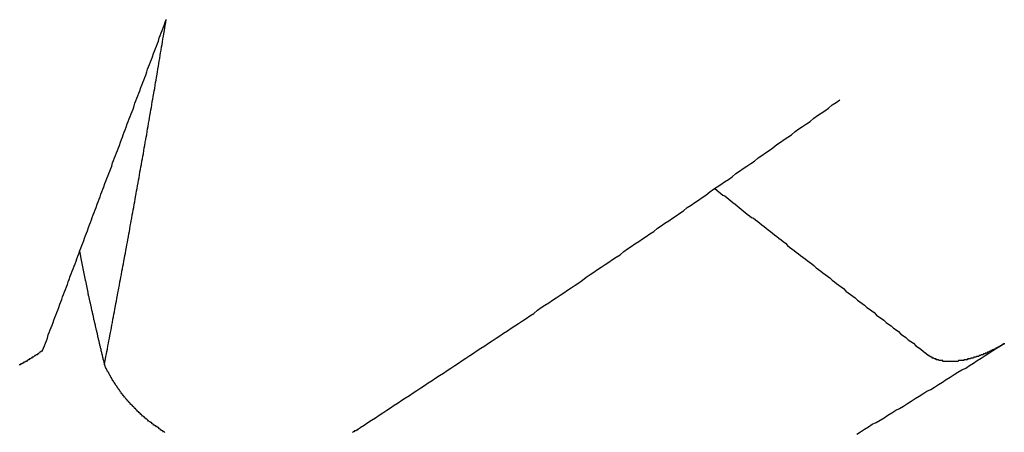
# Model space of a CAD drawing. Extents: x 1107 to 4046, y 937 to 3355.
# Tile 369 of 656: x 2136.669 to 2137.859, y 2669.334 to 2669.832. Entities that reach past the tile are written whole.
import ezdxf

# ---------------------------------------------------------------- set-up
doc = ezdxf.new("R2010")
doc.units = 0
doc.layers.add('KF_VIDA_L___C_REAR', color=7, linetype='CONTINUOUS')

# ---------------------------------------------------------------- blocks, each defined once
blk = doc.blocks.new('KF_VIDA_L___C_REAR')
at = {"layer": 'KF_VIDA_L___C_REAR'}
for points in [[(-50.2825, 980.219, 0), (-50.2813, 980.222, 0), (-50.2802, 980.225, 0), (-50.279, 980.228, 0), (-50.2779, 980.231, 0), (-50.2767, 980.234, 0), (-50.2756, 980.238, 0), (-50.2744, 980.241, 0), (-50.2733, 980.244, 0), (-50.2721, 980.247, 0), (-50.271, 980.25, 0), (-50.2698, 980.253, 0), (-50.2687, 980.256, 0), (-50.2675, 980.259, 0), (-50.2664, 980.262, 0), (-50.2652, 980.265, 0), (-50.2641, 980.268, 0), (-50.2629, 980.271, 0), (-50.2618, 980.275, 0), (-50.2606, 980.278, 0), (-50.2594, 980.281, 0), (-50.2583, 980.284, 0), (-50.2571, 980.287, 0), (-50.256, 980.29, 0), (-50.2548, 980.293, 0), (-50.2537, 980.296, 0), (-50.2525, 980.299, 0), (-50.2514, 980.302, 0), (-50.2502, 980.305, 0), (-50.249, 980.309, 0), (-50.2479, 980.312, 0), (-50.2467, 980.315, 0), (-50.2456, 980.318, 0), (-50.2444, 980.321, 0), (-50.2433, 980.324, 0), (-50.2421, 980.327, 0), (-50.2409, 980.33, 0), (-50.2398, 980.333, 0), (-50.2386, 980.336, 0), (-50.2375, 980.34, 0), (-50.2363, 980.343, 0), (-50.2351, 980.346, 0), (-50.234, 980.349, 0), (-50.2328, 980.352, 0), (-50.2317, 980.355, 0), (-50.2305, 980.358, 0), (-50.2293, 980.361, 0), (-50.2282, 980.364, 0), (-50.227, 980.368, 0), (-50.2258, 980.371, 0), (-50.2247, 980.374, 0), (-50.2235, 980.377, 0), (-50.2224, 980.38, 0), (-50.2212, 980.383, 0), (-50.22, 980.386, 0), (-50.2189, 980.389, 0), (-50.2177, 980.392, 0), (-50.2165, 980.396, 0), (-50.2154, 980.399, 0), (-50.2142, 980.402, 0), (-50.213, 980.405, 0), (-50.2119, 980.408, 0), (-50.2107, 980.411, 0), (-50.2095, 980.414, 0), (-50.2084, 980.417, 0), (-50.2072, 980.421, 0), (-50.206, 980.424, 0), (-50.2049, 980.427, 0), (-50.2037, 980.43, 0), (-50.2025, 980.433, 0), (-50.2014, 980.436, 0), (-50.2002, 980.439, 0), (-50.199, 980.442, 0), (-50.1978, 980.446, 0), (-50.1967, 980.449, 0), (-50.1955, 980.452, 0), (-50.1943, 980.455, 0), (-50.1932, 980.458, 0), (-50.192, 980.461, 0), (-50.1908, 980.464, 0), (-50.1897, 980.467, 0), (-50.1885, 980.471, 0), (-50.1873, 980.474, 0), (-50.1861, 980.477, 0), (-50.185, 980.48, 0), (-50.1838, 980.483, 0), (-50.1826, 980.486, 0), (-50.1814, 980.489, 0), (-50.1803, 980.493, 0), (-50.1791, 980.496, 0), (-50.1779, 980.499, 0), (-50.1767, 980.502, 0), (-50.1756, 980.505, 0), (-50.1744, 980.508, 0), (-50.1732, 980.511, 0), (-50.172, 980.515, 0), (-50.1709, 980.518, 0), (-50.1697, 980.521, 0), (-50.1685, 980.524, 0), (-50.1673, 980.527, 0), (-50.1662, 980.53, 0), (-50.165, 980.533, 0), (-50.1638, 980.537, 0), (-50.1626, 980.54, 0), (-50.1615, 980.543, 0), (-50.1603, 980.546, 0), (-50.1591, 980.549, 0), (-50.1579, 980.552, 0), (-50.1567, 980.556, 0), (-50.1556, 980.559, 0), (-50.1544, 980.562, 0), (-50.1532, 980.565, 0), (-50.152, 980.568, 0), (-50.1508, 980.571, 0), (-50.1497, 980.574, 0), (-50.1485, 980.578, 0), (-50.1473, 980.581, 0), (-50.1461, 980.584, 0), (-50.1449, 980.587, 0), (-50.1438, 980.59, 0), (-50.1426, 980.593, 0), (-50.1414, 980.597, 0), (-50.1402, 980.6, 0), (-50.139, 980.603, 0), (-50.1378, 980.606, 0), (-50.1367, 980.609, 0), (-50.1355, 980.612, 0), (-50.1343, 980.616, 0), (-50.1331, 980.619, 0)], [(-50.2078, 980.202, 0), (-50.2072, 980.205, 0), (-50.2066, 980.209, 0), (-50.206, 980.212, 0), (-50.2053, 980.215, 0), (-50.2047, 980.218, 0), (-50.2041, 980.221, 0), (-50.2035, 980.225, 0), (-50.2029, 980.228, 0), (-50.2023, 980.231, 0), (-50.2017, 980.234, 0), (-50.2011, 980.237, 0), (-50.2004, 980.241, 0), (-50.1998, 980.244, 0), (-50.1992, 980.247, 0), (-50.1986, 980.25, 0), (-50.198, 980.253, 0), (-50.1974, 980.257, 0), (-50.1968, 980.26, 0), (-50.1962, 980.263, 0), (-50.1956, 980.266, 0), (-50.195, 980.269, 0), (-50.1944, 980.273, 0), (-50.1938, 980.276, 0), (-50.1932, 980.279, 0), (-50.1926, 980.282, 0), (-50.192, 980.286, 0), (-50.1914, 980.289, 0), (-50.1908, 980.292, 0), (-50.1902, 980.295, 0), (-50.1896, 980.298, 0), (-50.189, 980.302, 0), (-50.1884, 980.305, 0), (-50.1878, 980.308, 0), (-50.1872, 980.311, 0), (-50.1866, 980.315, 0), (-50.186, 980.318, 0), (-50.1854, 980.321, 0), (-50.1848, 980.324, 0), (-50.1842, 980.327, 0), (-50.1836, 980.331, 0), (-50.183, 980.334, 0), (-50.1824, 980.337, 0), (-50.1818, 980.34, 0), (-50.1812, 980.344, 0), (-50.1806, 980.347, 0), (-50.18, 980.35, 0), (-50.1794, 980.353, 0), (-50.1788, 980.357, 0), (-50.1782, 980.36, 0), (-50.1776, 980.363, 0), (-50.1771, 980.366, 0), (-50.1765, 980.37, 0), (-50.1759, 980.373, 0), (-50.1753, 980.376, 0), (-50.1747, 980.379, 0), (-50.1741, 980.383, 0), (-50.1735, 980.386, 0), (-50.1729, 980.389, 0), (-50.1723, 980.392, 0), (-50.1718, 980.396, 0), (-50.1712, 980.399, 0), (-50.1706, 980.402, 0), (-50.17, 980.405, 0), (-50.1694, 980.409, 0), (-50.1688, 980.412, 0), (-50.1683, 980.415, 0), (-50.1677, 980.418, 0), (-50.1671, 980.422, 0), (-50.1665, 980.425, 0), (-50.1659, 980.428, 0), (-50.1653, 980.431, 0), (-50.1648, 980.435, 0), (-50.1642, 980.438, 0), (-50.1636, 980.441, 0), (-50.163, 980.444, 0), (-50.1625, 980.448, 0), (-50.1619, 980.451, 0), (-50.1613, 980.454, 0), (-50.1607, 980.457, 0), (-50.1601, 980.461, 0), (-50.1596, 980.464, 0), (-50.159, 980.467, 0), (-50.1584, 980.471, 0), (-50.1578, 980.474, 0), (-50.1573, 980.477, 0), (-50.1567, 980.48, 0), (-50.1561, 980.484, 0), (-50.1556, 980.487, 0), (-50.155, 980.49, 0), (-50.1544, 980.494, 0), (-50.1538, 980.497, 0), (-50.1533, 980.5, 0), (-50.1527, 980.503, 0), (-50.1521, 980.507, 0), (-50.1516, 980.51, 0), (-50.151, 980.513, 0), (-50.1504, 980.516, 0), (-50.1499, 980.52, 0), (-50.1493, 980.523, 0), (-50.1487, 980.526, 0), (-50.1482, 980.53, 0), (-50.1476, 980.533, 0), (-50.147, 980.536, 0), (-50.1465, 980.54, 0), (-50.1459, 980.543, 0), (-50.1454, 980.546, 0), (-50.1448, 980.549, 0), (-50.1442, 980.553, 0), (-50.1437, 980.556, 0), (-50.1431, 980.559, 0), (-50.1425, 980.563, 0), (-50.142, 980.566, 0), (-50.1414, 980.569, 0), (-50.1409, 980.572, 0), (-50.1403, 980.576, 0), (-50.1398, 980.579, 0), (-50.1392, 980.582, 0), (-50.1386, 980.586, 0), (-50.1381, 980.589, 0), (-50.1375, 980.592, 0), (-50.137, 980.596, 0), (-50.1364, 980.599, 0), (-50.1359, 980.602, 0), (-50.1353, 980.606, 0), (-50.1348, 980.609, 0), (-50.1342, 980.612, 0), (-50.1337, 980.615, 0), (-50.1331, 980.619, 0)], [(-49.8986, 980.126, 0), (-49.894, 980.129, 0), (-49.8894, 980.132, 0), (-49.8849, 980.135, 0), (-49.8803, 980.138, 0), (-49.8757, 980.141, 0), (-49.8712, 980.144, 0), (-49.8666, 980.147, 0), (-49.8621, 980.15, 0), (-49.8575, 980.153, 0), (-49.8529, 980.156, 0), (-49.8484, 980.159, 0), (-49.8438, 980.162, 0), (-49.8392, 980.165, 0), (-49.8347, 980.168, 0), (-49.8301, 980.171, 0), (-49.8256, 980.174, 0), (-49.821, 980.177, 0), (-49.8164, 980.18, 0), (-49.8119, 980.183, 0), (-49.8073, 980.186, 0), (-49.8028, 980.189, 0), (-49.7982, 980.192, 0), (-49.7937, 980.195, 0), (-49.7891, 980.198, 0), (-49.7845, 980.201, 0), (-49.78, 980.204, 0), (-49.7754, 980.207, 0), (-49.7709, 980.21, 0), (-49.7663, 980.213, 0), (-49.7618, 980.216, 0), (-49.7572, 980.219, 0), (-49.7527, 980.222, 0), (-49.7481, 980.225, 0), (-49.7436, 980.228, 0), (-49.739, 980.231, 0), (-49.7345, 980.234, 0), (-49.7299, 980.237, 0), (-49.7254, 980.24, 0), (-49.7208, 980.243, 0), (-49.7163, 980.246, 0), (-49.7117, 980.249, 0), (-49.7072, 980.252, 0), (-49.7026, 980.255, 0), (-49.6981, 980.258, 0), (-49.6935, 980.261, 0), (-49.689, 980.264, 0), (-49.6845, 980.268, 0), (-49.6799, 980.271, 0), (-49.6754, 980.274, 0), (-49.6708, 980.277, 0), (-49.6663, 980.28, 0), (-49.6618, 980.283, 0), (-49.6572, 980.286, 0), (-49.6527, 980.289, 0), (-49.6481, 980.292, 0), (-49.6436, 980.295, 0), (-49.6391, 980.298, 0), (-49.6345, 980.301, 0), (-49.63, 980.304, 0), (-49.6255, 980.308, 0), (-49.6209, 980.311, 0), (-49.6164, 980.314, 0), (-49.6119, 980.317, 0), (-49.6073, 980.32, 0), (-49.6028, 980.323, 0), (-49.5983, 980.326, 0), (-49.5938, 980.329, 0), (-49.5892, 980.332, 0), (-49.5847, 980.335, 0), (-49.5802, 980.339, 0), (-49.5757, 980.342, 0), (-49.5711, 980.345, 0), (-49.5666, 980.348, 0), (-49.5621, 980.351, 0), (-49.5576, 980.354, 0), (-49.553, 980.357, 0), (-49.5485, 980.36, 0), (-49.544, 980.363, 0), (-49.5395, 980.367, 0), (-49.535, 980.37, 0), (-49.5305, 980.373, 0), (-49.5259, 980.376, 0), (-49.5214, 980.379, 0), (-49.5169, 980.382, 0), (-49.5124, 980.385, 0), (-49.5079, 980.388, 0), (-49.5034, 980.392, 0), (-49.4989, 980.395, 0), (-49.4943, 980.398, 0), (-49.4898, 980.401, 0), (-49.4853, 980.404, 0), (-49.4808, 980.407, 0), (-49.4763, 980.411, 0), (-49.4718, 980.414, 0), (-49.4673, 980.417, 0), (-49.4628, 980.42, 0), (-49.4583, 980.423, 0), (-49.4538, 980.426, 0), (-49.4493, 980.429, 0), (-49.4448, 980.433, 0), (-49.4403, 980.436, 0), (-49.4358, 980.439, 0), (-49.4313, 980.442, 0), (-49.4268, 980.445, 0), (-49.4223, 980.448, 0), (-49.4178, 980.452, 0), (-49.4133, 980.455, 0), (-49.4088, 980.458, 0), (-49.4043, 980.461, 0), (-49.3999, 980.464, 0), (-49.3954, 980.468, 0), (-49.3909, 980.471, 0), (-49.3864, 980.474, 0), (-49.3819, 980.477, 0), (-49.3774, 980.48, 0), (-49.3729, 980.484, 0), (-49.3685, 980.487, 0), (-49.364, 980.49, 0), (-49.3595, 980.493, 0), (-49.355, 980.496, 0), (-49.3505, 980.5, 0), (-49.3461, 980.503, 0), (-49.3416, 980.506, 0), (-49.3371, 980.509, 0), (-49.3326, 980.512, 0), (-49.3282, 980.516, 0), (-49.3237, 980.519, 0), (-49.3192, 980.522, 0)], [(-49.47, 980.415, 0), (-49.4676, 980.413, 0), (-49.4652, 980.411, 0), (-49.4628, 980.409, 0), (-49.4604, 980.407, 0), (-49.458, 980.406, 0), (-49.4555, 980.404, 0), (-49.4531, 980.402, 0), (-49.4507, 980.4, 0), (-49.4482, 980.398, 0), (-49.4457, 980.396, 0), (-49.4433, 980.394, 0), (-49.4408, 980.392, 0), (-49.4383, 980.39, 0), (-49.4359, 980.388, 0), (-49.4334, 980.386, 0), (-49.4309, 980.384, 0), (-49.4284, 980.382, 0), (-49.4259, 980.38, 0), (-49.4234, 980.379, 0), (-49.4208, 980.377, 0), (-49.4183, 980.375, 0), (-49.4158, 980.373, 0), (-49.4133, 980.371, 0), (-49.4107, 980.369, 0), (-49.4082, 980.367, 0), (-49.4056, 980.365, 0), (-49.403, 980.363, 0), (-49.4005, 980.361, 0), (-49.3979, 980.359, 0), (-49.3953, 980.357, 0), (-49.3927, 980.355, 0), (-49.3901, 980.353, 0), (-49.3875, 980.351, 0), (-49.3849, 980.349, 0), (-49.3823, 980.346, 0), (-49.3797, 980.344, 0), (-49.377, 980.342, 0), (-49.3744, 980.34, 0), (-49.3718, 980.338, 0), (-49.3691, 980.336, 0), (-49.3665, 980.334, 0), (-49.3638, 980.332, 0), (-49.3611, 980.33, 0), (-49.3584, 980.328, 0), (-49.3558, 980.326, 0), (-49.3531, 980.324, 0), (-49.3504, 980.322, 0), (-49.3477, 980.319, 0), (-49.3449, 980.317, 0), (-49.3422, 980.315, 0), (-49.3395, 980.313, 0), (-49.3368, 980.311, 0), (-49.334, 980.309, 0), (-49.3313, 980.307, 0), (-49.3285, 980.304, 0), (-49.3257, 980.302, 0), (-49.323, 980.3, 0), (-49.3202, 980.298, 0), (-49.3174, 980.296, 0), (-49.3146, 980.294, 0), (-49.3118, 980.291, 0), (-49.309, 980.289, 0), (-49.3062, 980.287, 0), (-49.3034, 980.285, 0), (-49.3005, 980.283, 0), (-49.2977, 980.28, 0), (-49.2949, 980.278, 0), (-49.292, 980.276, 0), (-49.2891, 980.274, 0), (-49.2863, 980.271, 0), (-49.2834, 980.269, 0), (-49.2805, 980.267, 0), (-49.2776, 980.265, 0), (-49.2747, 980.262, 0), (-49.2718, 980.26, 0), (-49.2689, 980.258, 0), (-49.266, 980.256, 0), (-49.263, 980.253, 0), (-49.2601, 980.251, 0), (-49.2571, 980.249, 0), (-49.2542, 980.246, 0), (-49.2512, 980.244, 0), (-49.2483, 980.242, 0), (-49.2453, 980.239, 0), (-49.2423, 980.237, 0), (-49.2393, 980.235, 0), (-49.2363, 980.232, 0), (-49.2333, 980.23, 0), (-49.2302, 980.228, 0), (-49.2272, 980.225, 0), (-49.2242, 980.223, 0), (-49.2211, 980.221, 0), (-49.2181, 980.218, 0), (-49.215, 980.216, 0), (-49.2119, 980.213, 0)], [(-50.2378, 980.339, 0), (-50.2376, 980.338, 0), (-50.2374, 980.337, 0), (-50.2372, 980.336, 0), (-50.237, 980.335, 0), (-50.2368, 980.334, 0), (-50.2367, 980.333, 0), (-50.2365, 980.332, 0), (-50.2363, 980.331, 0), (-50.2361, 980.33, 0), (-50.2359, 980.329, 0), (-50.2357, 980.328, 0), (-50.2355, 980.327, 0), (-50.2353, 980.326, 0), (-50.2351, 980.325, 0), (-50.2349, 980.324, 0), (-50.2347, 980.323, 0), (-50.2345, 980.322, 0), (-50.2343, 980.321, 0), (-50.2341, 980.32, 0), (-50.234, 980.319, 0), (-50.2338, 980.318, 0), (-50.2336, 980.317, 0), (-50.2334, 980.316, 0), (-50.2331, 980.315, 0), (-50.2329, 980.314, 0), (-50.2327, 980.313, 0), (-50.2325, 980.312, 0), (-50.2323, 980.311, 0), (-50.2321, 980.31, 0), (-50.2319, 980.309, 0), (-50.2317, 980.308, 0), (-50.2315, 980.307, 0), (-50.2313, 980.306, 0), (-50.2311, 980.305, 0), (-50.2309, 980.304, 0), (-50.2307, 980.303, 0), (-50.2304, 980.302, 0), (-50.2302, 980.301, 0), (-50.23, 980.3, 0), (-50.2298, 980.299, 0), (-50.2296, 980.298, 0), (-50.2294, 980.297, 0), (-50.2292, 980.296, 0), (-50.2289, 980.295, 0), (-50.2287, 980.294, 0), (-50.2285, 980.293, 0), (-50.2283, 980.292, 0), (-50.2281, 980.291, 0), (-50.2278, 980.29, 0), (-50.2276, 980.288, 0), (-50.2274, 980.287, 0), (-50.2272, 980.286, 0), (-50.2269, 980.285, 0), (-50.2267, 980.284, 0), (-50.2265, 980.283, 0), (-50.2263, 980.282, 0), (-50.226, 980.281, 0), (-50.2258, 980.28, 0), (-50.2256, 980.279, 0), (-50.2253, 980.278, 0), (-50.2251, 980.277, 0), (-50.2249, 980.276, 0), (-50.2246, 980.275, 0), (-50.2244, 980.274, 0), (-50.2242, 980.273, 0), (-50.2239, 980.271, 0), (-50.2237, 980.27, 0), (-50.2235, 980.269, 0), (-50.2232, 980.268, 0), (-50.223, 980.267, 0), (-50.2227, 980.266, 0), (-50.2225, 980.265, 0), (-50.2223, 980.264, 0), (-50.222, 980.263, 0), (-50.2218, 980.262, 0), (-50.2215, 980.261, 0), (-50.2213, 980.26, 0), (-50.221, 980.258, 0), (-50.2208, 980.257, 0), (-50.2205, 980.256, 0), (-50.2203, 980.255, 0), (-50.22, 980.254, 0), (-50.2198, 980.253, 0), (-50.2195, 980.252, 0), (-50.2193, 980.251, 0), (-50.219, 980.25, 0), (-50.2188, 980.249, 0), (-50.2185, 980.247, 0), (-50.2183, 980.246, 0), (-50.218, 980.245, 0), (-50.2178, 980.244, 0), (-50.2175, 980.243, 0), (-50.2173, 980.242, 0), (-50.217, 980.241, 0), (-50.2167, 980.24, 0), (-50.2165, 980.239, 0), (-50.2162, 980.237, 0), (-50.216, 980.236, 0), (-50.2157, 980.235, 0), (-50.2154, 980.234, 0), (-50.2152, 980.233, 0), (-50.2149, 980.232, 0), (-50.2146, 980.231, 0), (-50.2144, 980.23, 0), (-50.2141, 980.228, 0), (-50.2138, 980.227, 0), (-50.2136, 980.226, 0), (-50.2133, 980.225, 0), (-50.213, 980.224, 0), (-50.2128, 980.223, 0), (-50.2125, 980.222, 0), (-50.2122, 980.221, 0), (-50.212, 980.219, 0), (-50.2117, 980.218, 0), (-50.2114, 980.217, 0), (-50.2111, 980.216, 0), (-50.2109, 980.215, 0), (-50.2106, 980.214, 0), (-50.2103, 980.213, 0), (-50.21, 980.211, 0), (-50.2098, 980.21, 0), (-50.2095, 980.209, 0), (-50.2092, 980.208, 0), (-50.2089, 980.207, 0), (-50.2086, 980.206, 0), (-50.2084, 980.205, 0), (-50.2081, 980.203, 0), (-50.2078, 980.202, 0)], [(-50.2825, 980.219, 0), (-50.2831, 980.219, 0), (-50.2838, 980.218, 0), (-50.2844, 980.218, 0), (-50.2851, 980.217, 0), (-50.2857, 980.217, 0), (-50.2864, 980.216, 0), (-50.2871, 980.216, 0), (-50.2877, 980.215, 0), (-50.2884, 980.215, 0), (-50.289, 980.214, 0), (-50.2897, 980.214, 0), (-50.2904, 980.214, 0), (-50.291, 980.213, 0), (-50.2917, 980.213, 0), (-50.2924, 980.212, 0), (-50.293, 980.212, 0), (-50.2937, 980.211, 0), (-50.2944, 980.211, 0), (-50.2951, 980.211, 0), (-50.2957, 980.21, 0), (-50.2964, 980.21, 0), (-50.2971, 980.209, 0), (-50.2978, 980.209, 0), (-50.2984, 980.209, 0), (-50.2991, 980.208, 0), (-50.2998, 980.208, 0), (-50.3005, 980.207, 0), (-50.3012, 980.207, 0), (-50.3019, 980.206, 0), (-50.3025, 980.206, 0), (-50.3032, 980.206, 0), (-50.3039, 980.205, 0), (-50.3046, 980.205, 0), (-50.3053, 980.205, 0), (-50.306, 980.204, 0), (-50.3067, 980.204, 0), (-50.3073, 980.203, 0), (-50.308, 980.203, 0), (-50.3087, 980.203, 0), (-50.3094, 980.202, 0), (-50.3101, 980.202, 0), (-50.3108, 980.202, 0)], [(-49.2987, 980.118, 0), (-49.294, 980.121, 0), (-49.2893, 980.124, 0), (-49.2846, 980.127, 0), (-49.2798, 980.13, 0), (-49.2751, 980.132, 0), (-49.2704, 980.135, 0), (-49.2657, 980.138, 0), (-49.261, 980.141, 0), (-49.2563, 980.144, 0), (-49.2515, 980.147, 0), (-49.2468, 980.149, 0), (-49.2421, 980.152, 0), (-49.2374, 980.155, 0), (-49.2327, 980.158, 0), (-49.228, 980.161, 0), (-49.2233, 980.164, 0), (-49.2186, 980.167, 0), (-49.2139, 980.17, 0), (-49.2092, 980.172, 0), (-49.2045, 980.175, 0), (-49.1998, 980.178, 0), (-49.1951, 980.181, 0), (-49.1904, 980.184, 0), (-49.1857, 980.187, 0), (-49.1811, 980.19, 0), (-49.1764, 980.193, 0), (-49.1717, 980.196, 0), (-49.167, 980.198, 0), (-49.1623, 980.201, 0), (-49.1576, 980.204, 0), (-49.153, 980.207, 0), (-49.1483, 980.21, 0), (-49.1436, 980.213, 0), (-49.1389, 980.216, 0), (-49.1343, 980.219, 0), (-49.1296, 980.222, 0), (-49.1249, 980.225, 0), (-49.1203, 980.228, 0)], [(-49.1203, 980.228, 0), (-49.1206, 980.227, 0), (-49.1209, 980.227, 0), (-49.1212, 980.227, 0), (-49.1216, 980.227, 0), (-49.1219, 980.227, 0), (-49.1222, 980.226, 0), (-49.1225, 980.226, 0), (-49.1229, 980.226, 0), (-49.1232, 980.226, 0), (-49.1235, 980.226, 0), (-49.1239, 980.225, 0), (-49.1242, 980.225, 0), (-49.1245, 980.225, 0), (-49.1248, 980.225, 0), (-49.1252, 980.225, 0), (-49.1255, 980.224, 0), (-49.1258, 980.224, 0), (-49.1262, 980.224, 0), (-49.1265, 980.224, 0), (-49.1268, 980.224, 0), (-49.1272, 980.223, 0), (-49.1275, 980.223, 0), (-49.1278, 980.223, 0), (-49.1282, 980.223, 0), (-49.1285, 980.223, 0), (-49.1289, 980.223, 0), (-49.1292, 980.222, 0), (-49.1295, 980.222, 0), (-49.1299, 980.222, 0), (-49.1302, 980.222, 0), (-49.1305, 980.222, 0), (-49.1309, 980.221, 0), (-49.1312, 980.221, 0), (-49.1315, 980.221, 0), (-49.1319, 980.221, 0), (-49.1322, 980.221, 0), (-49.1325, 980.221, 0), (-49.1329, 980.22, 0), (-49.1332, 980.22, 0), (-49.1335, 980.22, 0), (-49.1339, 980.22, 0), (-49.1342, 980.22, 0), (-49.1345, 980.22, 0), (-49.1349, 980.219, 0), (-49.1352, 980.219, 0), (-49.1355, 980.219, 0), (-49.1359, 980.219, 0), (-49.1362, 980.219, 0), (-49.1365, 980.219, 0), (-49.1369, 980.218, 0), (-49.1372, 980.218, 0), (-49.1375, 980.218, 0), (-49.1378, 980.218, 0), (-49.1382, 980.218, 0), (-49.1385, 980.218, 0), (-49.1388, 980.218, 0), (-49.1391, 980.217, 0), (-49.1395, 980.217, 0), (-49.1398, 980.217, 0), (-49.1401, 980.217, 0), (-49.1404, 980.217, 0), (-49.1407, 980.217, 0), (-49.141, 980.216, 0), (-49.1414, 980.216, 0), (-49.1417, 980.216, 0), (-49.142, 980.216, 0), (-49.1423, 980.216, 0), (-49.1426, 980.216, 0), (-49.143, 980.216, 0), (-49.1433, 980.216, 0), (-49.1436, 980.215, 0), (-49.1439, 980.215, 0), (-49.1442, 980.215, 0), (-49.1446, 980.215, 0), (-49.1449, 980.215, 0), (-49.1452, 980.215, 0), (-49.1455, 980.215, 0), (-49.1459, 980.214, 0), (-49.1462, 980.214, 0), (-49.1465, 980.214, 0), (-49.1469, 980.214, 0), (-49.1472, 980.214, 0), (-49.1475, 980.214, 0), (-49.1479, 980.214, 0), (-49.1482, 980.214, 0), (-49.1485, 980.213, 0), (-49.1489, 980.213, 0), (-49.1492, 980.213, 0), (-49.1495, 980.213, 0), (-49.1499, 980.213, 0), (-49.1502, 980.213, 0), (-49.1506, 980.213, 0), (-49.1509, 980.213, 0), (-49.1512, 980.212, 0), (-49.1516, 980.212, 0), (-49.1519, 980.212, 0), (-49.1522, 980.212, 0), (-49.1526, 980.212, 0), (-49.1529, 980.212, 0), (-49.1533, 980.212, 0), (-49.1536, 980.212, 0), (-49.1539, 980.212, 0), (-49.1543, 980.211, 0), (-49.1546, 980.211, 0), (-49.155, 980.211, 0), (-49.1553, 980.211, 0), (-49.1556, 980.211, 0), (-49.156, 980.211, 0), (-49.1563, 980.211, 0), (-49.1567, 980.211, 0), (-49.157, 980.211, 0), (-49.1573, 980.211, 0), (-49.1577, 980.21, 0), (-49.158, 980.21, 0), (-49.1584, 980.21, 0), (-49.1587, 980.21, 0), (-49.159, 980.21, 0), (-49.1594, 980.21, 0), (-49.1597, 980.21, 0), (-49.16, 980.21, 0), (-49.1604, 980.21, 0), (-49.1607, 980.21, 0), (-49.161, 980.209, 0), (-49.1614, 980.209, 0), (-49.1617, 980.209, 0), (-49.162, 980.209, 0), (-49.1624, 980.209, 0), (-49.1627, 980.209, 0), (-49.163, 980.209, 0), (-49.1634, 980.209, 0), (-49.1637, 980.209, 0), (-49.164, 980.209, 0), (-49.1643, 980.209, 0), (-49.1647, 980.209, 0), (-49.165, 980.208, 0), (-49.1653, 980.208, 0), (-49.1656, 980.208, 0), (-49.1659, 980.208, 0), (-49.1663, 980.208, 0), (-49.1666, 980.208, 0), (-49.1669, 980.208, 0), (-49.1672, 980.208, 0), (-49.1675, 980.208, 0), (-49.1678, 980.208, 0), (-49.1682, 980.208, 0), (-49.1685, 980.208, 0), (-49.1688, 980.208, 0), (-49.1691, 980.208, 0), (-49.1694, 980.207, 0), (-49.1697, 980.207, 0), (-49.17, 980.207, 0), (-49.1703, 980.207, 0), (-49.1706, 980.207, 0), (-49.1709, 980.207, 0), (-49.1712, 980.207, 0), (-49.1715, 980.207, 0), (-49.1718, 980.207, 0), (-49.1721, 980.207, 0), (-49.1724, 980.207, 0), (-49.1727, 980.207, 0), (-49.173, 980.207, 0), (-49.1733, 980.207, 0), (-49.1736, 980.207, 0), (-49.1739, 980.207, 0), (-49.1742, 980.207, 0), (-49.1745, 980.207, 0), (-49.1748, 980.207, 0), (-49.1751, 980.207, 0), (-49.1754, 980.207, 0), (-49.1757, 980.207, 0), (-49.176, 980.206, 0), (-49.1763, 980.206, 0), (-49.1766, 980.206, 0), (-49.1769, 980.206, 0), (-49.1772, 980.206, 0), (-49.1775, 980.206, 0), (-49.1778, 980.206, 0), (-49.1781, 980.206, 0), (-49.1784, 980.206, 0), (-49.1787, 980.206, 0), (-49.179, 980.206, 0), (-49.1793, 980.206, 0), (-49.1796, 980.206, 0), (-49.1799, 980.206, 0), (-49.1802, 980.206, 0), (-49.1805, 980.206, 0), (-49.1808, 980.206, 0), (-49.1811, 980.206, 0), (-49.1814, 980.206, 0), (-49.1817, 980.206, 0), (-49.182, 980.206, 0), (-49.1823, 980.206, 0), (-49.1826, 980.206, 0), (-49.1829, 980.206, 0), (-49.1832, 980.206, 0), (-49.1835, 980.206, 0), (-49.1838, 980.206, 0), (-49.1841, 980.206, 0), (-49.1844, 980.206, 0), (-49.1847, 980.206, 0), (-49.185, 980.206, 0), (-49.1852, 980.206, 0), (-49.1855, 980.206, 0), (-49.1858, 980.206, 0), (-49.1861, 980.206, 0), (-49.1864, 980.206, 0), (-49.1867, 980.206, 0), (-49.187, 980.206, 0), (-49.1873, 980.206, 0), (-49.1876, 980.206, 0), (-49.1878, 980.206, 0), (-49.1881, 980.206, 0), (-49.1884, 980.206, 0), (-49.1887, 980.206, 0), (-49.189, 980.206, 0), (-49.1892, 980.206, 0), (-49.1895, 980.206, 0), (-49.1898, 980.206, 0), (-49.1901, 980.206, 0), (-49.1903, 980.206, 0), (-49.1906, 980.206, 0), (-49.1909, 980.206, 0), (-49.1912, 980.206, 0), (-49.1914, 980.206, 0), (-49.1917, 980.206, 0), (-49.192, 980.206, 0), (-49.1922, 980.206, 0), (-49.1925, 980.206, 0), (-49.1927, 980.206, 0), (-49.193, 980.206, 0), (-49.1933, 980.206, 0), (-49.1935, 980.206, 0), (-49.1938, 980.206, 0), (-49.194, 980.206, 0), (-49.1943, 980.206, 0), (-49.1945, 980.206, 0), (-49.1948, 980.207, 0), (-49.195, 980.207, 0), (-49.1953, 980.207, 0), (-49.1955, 980.207, 0), (-49.1957, 980.207, 0), (-49.196, 980.207, 0), (-49.1962, 980.207, 0), (-49.1965, 980.207, 0), (-49.1967, 980.207, 0), (-49.1969, 980.207, 0), (-49.1972, 980.207, 0), (-49.1974, 980.207, 0), (-49.1976, 980.207, 0), (-49.1978, 980.207, 0), (-49.1981, 980.207, 0), (-49.1983, 980.207, 0), (-49.1985, 980.207, 0), (-49.1988, 980.207, 0), (-49.199, 980.207, 0), (-49.1992, 980.207, 0), (-49.1995, 980.207, 0), (-49.1997, 980.208, 0), (-49.1999, 980.208, 0), (-49.2001, 980.208, 0), (-49.2004, 980.208, 0), (-49.2006, 980.208, 0), (-49.2008, 980.208, 0), (-49.201, 980.208, 0), (-49.2013, 980.208, 0), (-49.2015, 980.208, 0), (-49.2017, 980.208, 0), (-49.2019, 980.208, 0), (-49.2022, 980.208, 0), (-49.2024, 980.208, 0), (-49.2026, 980.208, 0), (-49.2028, 980.209, 0), (-49.203, 980.209, 0), (-49.2033, 980.209, 0), (-49.2035, 980.209, 0), (-49.2037, 980.209, 0), (-49.2039, 980.209, 0), (-49.2041, 980.209, 0), (-49.2043, 980.209, 0), (-49.2046, 980.209, 0), (-49.2048, 980.209, 0), (-49.205, 980.209, 0), (-49.2052, 980.209, 0), (-49.2054, 980.21, 0), (-49.2056, 980.21, 0), (-49.2058, 980.21, 0), (-49.206, 980.21, 0), (-49.2062, 980.21, 0), (-49.2064, 980.21, 0), (-49.2066, 980.21, 0), (-49.2068, 980.21, 0), (-49.207, 980.21, 0), (-49.2072, 980.21, 0), (-49.2074, 980.21, 0), (-49.2076, 980.211, 0), (-49.2078, 980.211, 0), (-49.208, 980.211, 0), (-49.2082, 980.211, 0), (-49.2084, 980.211, 0), (-49.2086, 980.211, 0), (-49.2088, 980.211, 0), (-49.209, 980.211, 0), (-49.2092, 980.211, 0), (-49.2094, 980.212, 0), (-49.2095, 980.212, 0), (-49.2097, 980.212, 0), (-49.2099, 980.212, 0), (-49.2101, 980.212, 0), (-49.2103, 980.212, 0), (-49.2104, 980.212, 0), (-49.2106, 980.212, 0), (-49.2108, 980.212, 0), (-49.211, 980.213, 0), (-49.2111, 980.213, 0), (-49.2113, 980.213, 0), (-49.2115, 980.213, 0), (-49.2116, 980.213, 0), (-49.2118, 980.213, 0), (-49.2119, 980.213, 0)], [(-49.8986, 980.126, 0), (-49.8993, 980.125, 0), (-49.9001, 980.125, 0), (-49.9009, 980.124, 0), (-49.9017, 980.124, 0), (-49.9025, 980.123, 0), (-49.9033, 980.123, 0), (-49.904, 980.122, 0), (-49.9048, 980.122, 0), (-49.9056, 980.122, 0), (-49.9064, 980.121, 0), (-49.9072, 980.121, 0), (-49.9081, 980.12, 0)], [(-50.1347, 980.12, 0), (-50.1355, 980.121, 0), (-50.1363, 980.121, 0), (-50.1371, 980.122, 0), (-50.1379, 980.122, 0), (-50.1387, 980.123, 0), (-50.1395, 980.123, 0), (-50.1403, 980.124, 0), (-50.141, 980.124, 0), (-50.1418, 980.125, 0), (-50.1426, 980.126, 0), (-50.1434, 980.126, 0), (-50.1441, 980.127, 0), (-50.1449, 980.127, 0), (-50.1457, 980.128, 0), (-50.1464, 980.128, 0), (-50.1472, 980.129, 0), (-50.148, 980.129, 0), (-50.1487, 980.13, 0), (-50.1495, 980.13, 0), (-50.1502, 980.131, 0), (-50.151, 980.132, 0), (-50.1517, 980.132, 0), (-50.1524, 980.133, 0), (-50.1532, 980.133, 0), (-50.1539, 980.134, 0), (-50.1546, 980.134, 0), (-50.1554, 980.135, 0), (-50.1561, 980.136, 0), (-50.1568, 980.136, 0), (-50.1575, 980.137, 0), (-50.1582, 980.137, 0), (-50.1589, 980.138, 0), (-50.1596, 980.139, 0), (-50.1603, 980.139, 0), (-50.161, 980.14, 0), (-50.1617, 980.14, 0), (-50.1624, 980.141, 0), (-50.1631, 980.142, 0), (-50.1638, 980.142, 0), (-50.1644, 980.143, 0), (-50.1651, 980.144, 0), (-50.1658, 980.144, 0), (-50.1665, 980.145, 0), (-50.1671, 980.145, 0), (-50.1678, 980.146, 0), (-50.1684, 980.147, 0), (-50.1691, 980.147, 0), (-50.1697, 980.148, 0), (-50.1704, 980.149, 0), (-50.171, 980.149, 0), (-50.1717, 980.15, 0), (-50.1723, 980.151, 0), (-50.1729, 980.151, 0), (-50.1736, 980.152, 0), (-50.1742, 980.153, 0), (-50.1748, 980.153, 0), (-50.1754, 980.154, 0), (-50.176, 980.154, 0), (-50.1766, 980.155, 0), (-50.1772, 980.156, 0), (-50.1778, 980.156, 0), (-50.1784, 980.157, 0), (-50.179, 980.158, 0), (-50.1796, 980.158, 0), (-50.1802, 980.159, 0), (-50.1808, 980.16, 0), (-50.1813, 980.16, 0), (-50.1819, 980.161, 0), (-50.1825, 980.162, 0), (-50.183, 980.163, 0), (-50.1836, 980.163, 0), (-50.1841, 980.164, 0), (-50.1847, 980.165, 0), (-50.1852, 980.165, 0), (-50.1858, 980.166, 0), (-50.1863, 980.167, 0), (-50.1868, 980.167, 0), (-50.1874, 980.168, 0), (-50.1879, 980.169, 0), (-50.1884, 980.169, 0), (-50.1889, 980.17, 0), (-50.1894, 980.171, 0), (-50.1899, 980.172, 0), (-50.1905, 980.172, 0), (-50.191, 980.173, 0), (-50.1915, 980.174, 0), (-50.192, 980.174, 0), (-50.1925, 980.175, 0), (-50.1929, 980.176, 0), (-50.1934, 980.177, 0), (-50.1939, 980.177, 0), (-50.1944, 980.178, 0), (-50.1949, 980.179, 0), (-50.1954, 980.18, 0), (-50.1958, 980.18, 0), (-50.1963, 980.181, 0), (-50.1968, 980.182, 0), (-50.1973, 980.182, 0), (-50.1977, 980.183, 0), (-50.1982, 980.184, 0), (-50.1986, 980.185, 0), (-50.1991, 980.186, 0), (-50.1995, 980.186, 0), (-50.2, 980.187, 0), (-50.2004, 980.188, 0), (-50.2009, 980.189, 0), (-50.2013, 980.189, 0), (-50.2017, 980.19, 0), (-50.2022, 980.191, 0), (-50.2026, 980.192, 0), (-50.203, 980.193, 0), (-50.2034, 980.193, 0), (-50.2039, 980.194, 0), (-50.2043, 980.195, 0), (-50.2047, 980.196, 0), (-50.2051, 980.197, 0), (-50.2055, 980.197, 0), (-50.2059, 980.198, 0), (-50.2063, 980.199, 0), (-50.2067, 980.2, 0), (-50.207, 980.201, 0), (-50.2074, 980.201, 0), (-50.2078, 980.202, 0)]]:
    blk.add_polyline3d(points, dxfattribs=at)

msp = doc.modelspace()

# ---------------------------------------------------------------- block references
at = {"layer": 'KF_VIDA_L___C_REAR'}
msp.add_blockref('KF_VIDA_L___C_REAR', (2186.9791, 1689.2132), dxfattribs=at)

doc.saveas('drawing.dxf')
